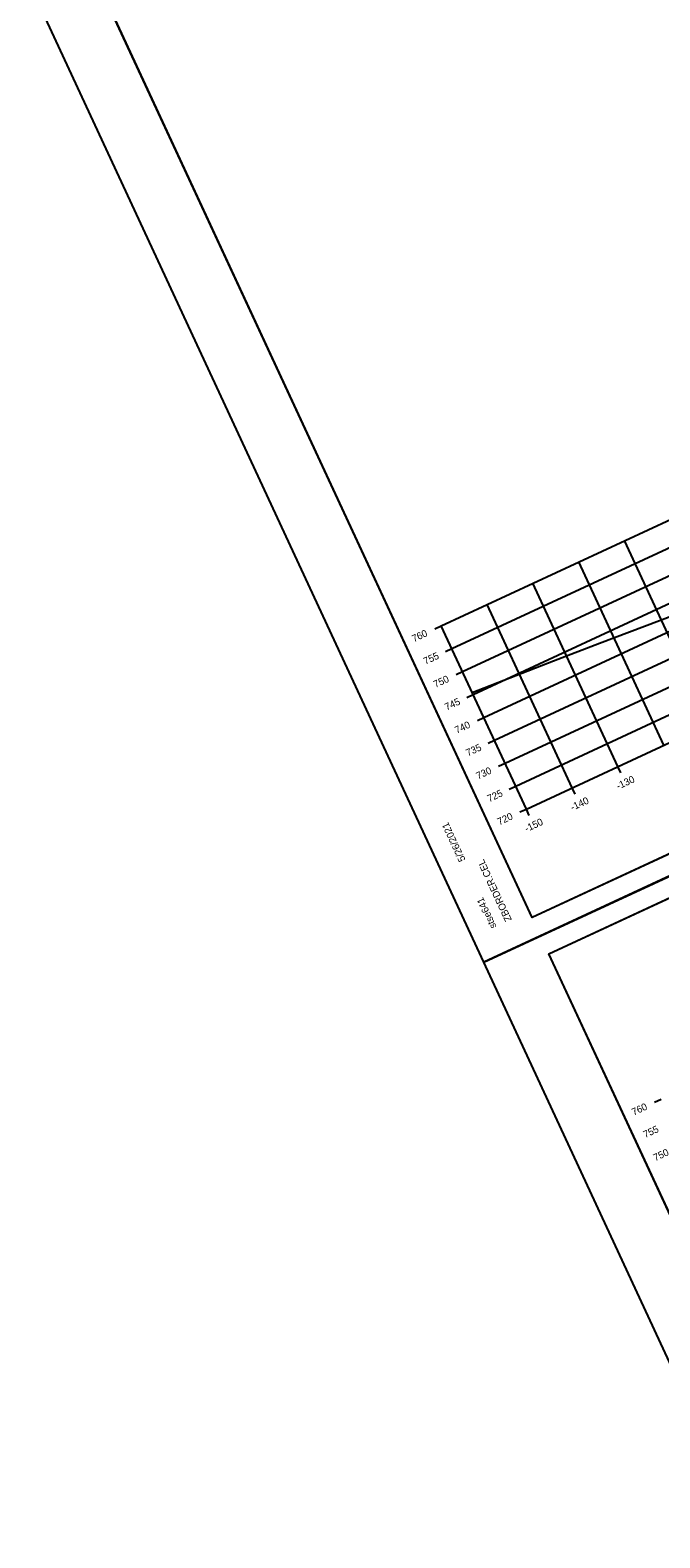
# Model space of a CAD drawing. Extents: x 1354696 to 1366163, y 660729 to 670380.
# Drawn here: x 1356420.4 to 1356545.1, y 665117.7 to 665416.2 of the extents above; entities that cross this region are included whole.
import ezdxf

# ---------------------------------------------------------------- set-up
doc = ezdxf.new("R2010")
doc.units = 0
for name, color, linetype in [('R_Axis', 7, 'Continuous'), ('R_Axis Annot', 7, 'Continuous'), ('R_Border', 7, 'Continuous'), ('R_Exist Surface', 7, 'Continuous'), ('R_Grid', 7, 'Continuous'), ('R_No Plot', 7, 'Continuous')]:
    doc.layers.add(name, color=color, linetype=linetype)

msp = doc.modelspace()

# ---------------------------------------------------------------- linework, layer by layer
at = {"layer": 'R_Axis'}
for p, q in [((1356518.67, 665261.98), (1356790.78, 665388.31)), ((1356500.56, 665297.67), (1356501.83, 665298.26)), ((1356518.67, 665261.98), (1356501.83, 665298.26)), ((1356502.66, 665293.14), (1356503.93, 665293.73)), ((1356504.77, 665288.6), (1356506.04, 665289.19)), ((1356506.87, 665284.07), (1356508.14, 665284.66)), ((1356508.98, 665279.53), (1356510.25, 665280.12)), ((1356511.08, 665275), (1356512.35, 665275.59)), ((1356513.19, 665270.46), (1356514.46, 665271.05)), ((1356537.4, 665269.14), (1356536.81, 665270.41)), ((1356515.3, 665265.93), (1356516.57, 665266.52)), ((1356528.33, 665264.92), (1356527.74, 665266.19)), ((1356517.4, 665261.39), (1356518.67, 665261.98)), ((1356519.26, 665260.71), (1356518.67, 665261.98)), ((1356544.07, 665203.95), (1356545.34, 665204.54))]:
    msp.add_line(p, q, dxfattribs=at)
at = {"layer": 'R_Border'}
for p, q in [((1356519.84, 665240.47), (1356433.32, 665426.83)), ((1356806.62, 665373.62), (1356519.84, 665240.47)), ((1356523.15, 665233.33), (1356809.93, 665366.47)), ((1356519.84, 665240.47), (1356519.84, 665240.47)), ((1356609.67, 665046.97), (1356523.15, 665233.33))]:
    msp.add_line(p, q, dxfattribs=at)
at = {"layer": 'R_Exist Surface'}
msp.add_lwpolyline([(1356507.95, 665285.08), (1356524.07, 665291.31), (1356533.18, 665294.79), (1356550.99, 665301.57)], dxfattribs=at)
at = {"layer": 'R_Grid'}
for p, q in [((1356501.83, 665298.26), (1356773.93, 665424.59)), ((1356503.93, 665293.73), (1356776.04, 665420.06)), ((1356506.04, 665289.19), (1356778.14, 665415.52)), ((1356508.14, 665284.66), (1356780.25, 665410.99)), ((1356510.25, 665280.12), (1356782.35, 665406.45)), ((1356512.35, 665275.59), (1356784.46, 665401.92)), ((1356514.46, 665271.05), (1356786.56, 665397.38)), ((1356516.57, 665266.52), (1356788.67, 665392.85)), ((1356518.67, 665261.98), (1356790.78, 665388.31)), ((1356554.95, 665278.83), (1356538.11, 665315.11)), ((1356545.88, 665274.62), (1356529.04, 665310.9)), ((1356536.81, 665270.41), (1356519.97, 665306.69)), ((1356527.74, 665266.19), (1356510.9, 665302.48)), ((1356518.67, 665261.98), (1356501.83, 665298.26))]:
    msp.add_line(p, q, dxfattribs=at)
at = {"layer": 'R_No Plot'}
for p in [(1356510.26, 665231.64), (1356510.27, 665231.64)]:
    msp.add_line(p, (1356812.6, 665372.01), dxfattribs=at)
for points in [[(1356420.42, 665425.14), (1356722.77, 665565.51), (1356812.6, 665372.01), (1356510.26, 665231.64)], [(1356645.49, 665525.33), (1356663.28, 665533.6), (1356667.44, 665524.63), (1356682.06, 665531.42), (1356703.1, 665541.19), (1356715.06, 665515.7), (1356736.11, 665525.47), (1356806.62, 665373.62), (1356519.84, 665240.47), (1356433.32, 665426.83)], [(1356510.26, 665231.64), (1356812.6, 665372.01), (1356902.44, 665178.51), (1356600.1, 665038.14)], [(1356735.32, 665331.83), (1356753.12, 665340.1), (1356757.28, 665331.13), (1356771.89, 665337.92), (1356792.94, 665347.69), (1356804.9, 665322.2), (1356825.95, 665331.97), (1356896.45, 665180.12), (1356609.67, 665046.97), (1356523.15, 665233.33)]]:
    msp.add_lwpolyline(points, close=True, dxfattribs=at)

# ---------------------------------------------------------------- texts
at = {"layer": 'R_Axis Annot'}
for s, p in [('760', (1356496.41, 665294.98)), ('755', (1356498.69, 665290.52)), ('750', (1356500.68, 665285.94)), ('745', (1356502.9, 665281.45)), ('740', (1356504.89, 665276.87)), ('735', (1356507.11, 665272.38)), ('730', (1356509.11, 665267.8)), ('-130', (1356536.87, 665265.8)), ('725', (1356511.32, 665263.31)), ('-140', (1356527.8, 665261.59)), ('720', (1356513.32, 665258.73)), ('-150', (1356518.73, 665257.38)), ('760', (1356539.93, 665201.25)), ('755', (1356542.2, 665196.79)), ('750', (1356544.2, 665192.21))]:
    msp.add_text(s, height=1.4, rotation=24.9042, dxfattribs=at).set_placement(p)
at = {"layer": 'R_Border'}
for s, p in [('5/26/2021', (1356506.66, 665251.92)), ('ZBORDER.CEL', (1356515.82, 665240.07)), ('stse641', (1356512.81, 665238.67))]:
    msp.add_text(s, height=1.4, rotation=114.9042, dxfattribs=at).set_placement(p)

doc.saveas('drawing.dxf')
